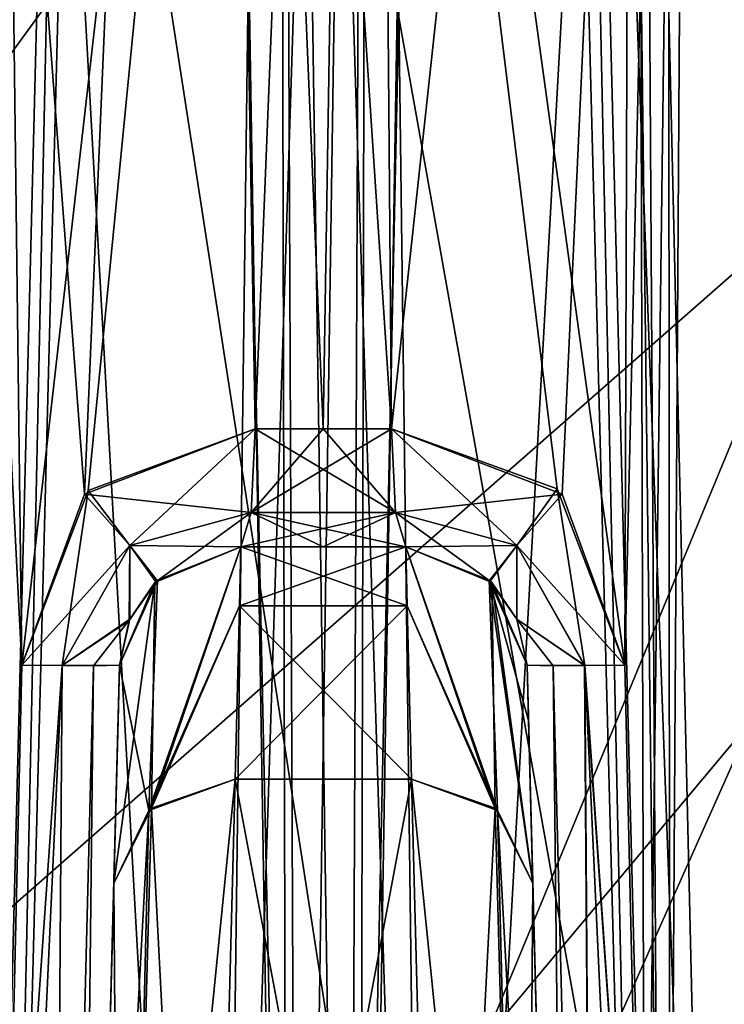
# Model space of a CAD drawing. Header units: inches. Extents: x -10 to 10, y -2.3 to 4.3.
# Tile 408 of 656: x -4.075 to -3.901, y -0.013 to 0.23. Entities that reach past the tile are written whole.
import ezdxf

# ---------------------------------------------------------------- set-up
doc = ezdxf.new("R2010")
doc.units = ezdxf.units.IN
doc.header["$LTSCALE"] = 65.185185
doc.header["$MEASUREMENT"] = 0
for name, color, linetype in [('10024', 7, 'CONTINUOUS'), ('10025', 7, 'CONTINUOUS'), ('10028', 7, 'CONTINUOUS'), ('11184', 7, 'CONTINUOUS'), ('11193', 7, 'CONTINUOUS'), ('2839', 7, 'CONTINUOUS'), ('2840', 7, 'CONTINUOUS'), ('2841', 7, 'CONTINUOUS'), ('2842', 7, 'CONTINUOUS'), ('2843', 7, 'CONTINUOUS'), ('2844', 7, 'CONTINUOUS'), ('2845', 7, 'CONTINUOUS'), ('2846', 7, 'CONTINUOUS'), ('2847', 7, 'CONTINUOUS'), ('2848', 7, 'CONTINUOUS'), ('2852', 7, 'CONTINUOUS'), ('2853', 7, 'CONTINUOUS'), ('2854', 7, 'CONTINUOUS'), ('2855', 7, 'CONTINUOUS'), ('2856', 7, 'CONTINUOUS'), ('2857', 7, 'CONTINUOUS'), ('4378', 7, 'CONTINUOUS'), ('4381', 7, 'CONTINUOUS'), ('4382', 7, 'CONTINUOUS'), ('4385', 7, 'CONTINUOUS'), ('4386', 7, 'CONTINUOUS'), ('4420', 7, 'CONTINUOUS'), ('4423', 7, 'CONTINUOUS'), ('4424', 7, 'CONTINUOUS'), ('4505', 7, 'CONTINUOUS'), ('4508', 7, 'CONTINUOUS'), ('4509', 7, 'CONTINUOUS'), ('4512', 7, 'CONTINUOUS'), ('4569', 7, 'CONTINUOUS'), ('4570', 7, 'CONTINUOUS'), ('4571', 7, 'CONTINUOUS'), ('4572', 7, 'CONTINUOUS'), ('4573', 7, 'CONTINUOUS'), ('4574', 7, 'CONTINUOUS'), ('4575', 7, 'CONTINUOUS'), ('4576', 7, 'CONTINUOUS'), ('4577', 7, 'CONTINUOUS'), ('4578', 7, 'CONTINUOUS'), ('4582', 7, 'CONTINUOUS'), ('4583', 7, 'CONTINUOUS'), ('4584', 7, 'CONTINUOUS'), ('4585', 7, 'CONTINUOUS'), ('4586', 7, 'CONTINUOUS'), ('4587', 7, 'CONTINUOUS'), ('7609', 7, 'CONTINUOUS'), ('9382', 7, 'CONTINUOUS'), ('9513', 7, 'CONTINUOUS'), ('9594', 7, 'CONTINUOUS'), ('9977', 7, 'CONTINUOUS'), ('9978', 7, 'CONTINUOUS'), ('9981', 7, 'CONTINUOUS')]:
    doc.layers.add(name, color=color, linetype=linetype)

msp = doc.modelspace()

# ---------------------------------------------------------------- linework, layer by layer
at = {"layer": '10024', "linetype": 'Continuous'}
for points in [[(-4.1185, -0.355, -2.56514), (-4.02616, -0.355, -2.51227), (-4.09166, 0.82079, -2.58123), (-4.1185, -0.355, -2.56514)], [(-4.09166, 0.82079, -2.58123), (-4.02616, -0.355, -2.51227), (-4.01864, 0.2322, -2.52668), (-4.09166, 0.82079, -2.58123)], [(-4.07446, 0.07079, -2.78813), (-4.07939, -0.14223, -2.79164), (-4.08383, 0.82079, -2.75671), (-4.07446, 0.07079, -2.78813)], [(-3.98893, 0.82079, -2.78877), (-4.07446, 0.07079, -2.78813), (-4.08383, 0.82079, -2.75671), (-3.98893, 0.82079, -2.78877)], [(-4.05811, 0.11396, -2.7954), (-4.07446, 0.07079, -2.78813), (-3.98893, 0.82079, -2.78877), (-4.05811, 0.11396, -2.7954)], [(-4.01682, 0.12921, -2.80637), (-4.05811, 0.11396, -2.7954), (-3.98893, 0.82079, -2.78877), (-4.01682, 0.12921, -2.80637)], [(-4, 0.12921, -2.80737), (-4.01682, 0.12921, -2.80637), (-3.98893, 0.82079, -2.78877), (-4, 0.12921, -2.80737)], [(-3.98318, 0.12921, -2.80637), (-4, 0.12921, -2.80737), (-3.98893, 0.82079, -2.78877), (-3.98318, 0.12921, -2.80637)], [(-3.90834, 0.82079, -2.74888), (-3.98318, 0.12921, -2.80637), (-3.98893, 0.82079, -2.78877), (-3.90834, 0.82079, -2.74888)], [(-3.94102, 0.11301, -2.79504), (-3.98318, 0.12921, -2.80637), (-3.90834, 0.82079, -2.74888), (-3.94102, 0.11301, -2.79504)], [(-3.92554, 0.07079, -2.78813), (-3.94102, 0.11301, -2.79504), (-3.90834, 0.82079, -2.74888), (-3.92554, 0.07079, -2.78813)], [(-3.92061, -0.14223, -2.79164), (-3.92554, 0.07079, -2.78813), (-3.90834, 0.82079, -2.74888), (-3.92061, -0.14223, -2.79164)], [(-3.91571, -0.355, -2.79513), (-3.92061, -0.14223, -2.79164), (-3.90834, 0.82079, -2.74888), (-3.91571, -0.355, -2.79513)], [(-3.86381, -0.355, -2.73907), (-3.91571, -0.355, -2.79513), (-3.90834, 0.82079, -2.74888), (-3.86381, -0.355, -2.73907)], [(-3.87579, 0.82079, -2.66505), (-3.86381, -0.355, -2.73907), (-3.90834, 0.82079, -2.74888), (-3.87579, 0.82079, -2.66505)]]:
    msp.add_3dface(points, dxfattribs=at)
at = {"layer": '10025', "linetype": 'Continuous'}
for points in [[(-4.00603, -0.35522, -2.50402), (-4.01107, 0.82079, -2.54133), (-4.01864, 0.2322, -2.52668), (-4.00603, -0.35522, -2.50402)], [(-4.01107, 0.82079, -2.54133), (-4.00603, -0.35522, -2.50402), (-3.98862, 0.82088, -2.53368), (-4.01107, 0.82079, -2.54133)], [(-4.00603, -0.35522, -2.50402), (-3.99131, -0.355, -2.488), (-3.98862, 0.82088, -2.53368), (-4.00603, -0.35522, -2.50402)], [(-3.99131, -0.355, -2.488), (-3.97224, 0.82079, -2.51654), (-3.98862, 0.82088, -2.53368), (-3.99131, -0.355, -2.488)], [(-4.02616, -0.355, -2.51227), (-4.00603, -0.35522, -2.50402), (-4.01864, 0.2322, -2.52668), (-4.02616, -0.355, -2.51227)]]:
    msp.add_3dface(points, dxfattribs=at)
at = {"layer": '10028', "linetype": 'Continuous'}
for points in [[(-3.99131, -0.355, -2.488), (-3.64898, -0.355, -1.89507), (-3.61473, 0.82079, -1.89732), (-3.99131, -0.355, -2.488)], [(-3.99131, -0.355, -2.488), (-3.61473, 0.82079, -1.89732), (-3.97224, 0.82079, -2.51654), (-3.99131, -0.355, -2.488)]]:
    msp.add_3dface(points, dxfattribs=at)
at = {"layer": '11184', "linetype": 'Continuous'}
for points in [[(-9, -1.955, 13.9861), (-9, 0.545, 13.9861), (-3.55711, 0.545, 13.9861), (-9, -1.955, 13.9861)], [(-9, -1.955, 13.9861), (-3.55711, 0.545, 13.9861), (-3.55711, -1.955, 13.9861), (-9, -1.955, 13.9861)]]:
    msp.add_3dface(points, dxfattribs=at)
at = {"layer": '11193', "linetype": 'Continuous'}
for points in [[(-9, 0.545, 14.1431), (-9, -1.955, 14.1431), (-3.55711, -1.955, 14.1431), (-9, 0.545, 14.1431)], [(-3.55711, 0.545, 14.1431), (-9, 0.545, 14.1431), (-3.55711, -1.955, 14.1431), (-3.55711, 0.545, 14.1431)]]:
    msp.add_3dface(points, dxfattribs=at)
at = {"layer": '2839', "linetype": 'Continuous'}
for points in [[(-3.94965, 0.07079, 2.83285), (-3.9385, -0.355, 2.83901), (-3.94319, 0.07061, 2.8083), (-3.94965, 0.07079, 2.83285)], [(-3.94319, 0.07061, 2.8083), (-3.93242, -0.35524, 2.81514), (-3.93542, 0.07065, 2.79794), (-3.94319, 0.07061, 2.8083)], [(-3.9385, -0.355, 2.83901), (-3.93242, -0.35524, 2.81514), (-3.94319, 0.07061, 2.8083), (-3.9385, -0.355, 2.83901)], [(-3.92061, -0.14222, 2.79359), (-3.92554, 0.07079, 2.79008), (-3.93542, 0.07065, 2.79794), (-3.92061, -0.14222, 2.79359)], [(-3.93242, -0.35524, 2.81514), (-3.9157, -0.355, 2.79707), (-3.93542, 0.07065, 2.79794), (-3.93242, -0.35524, 2.81514)], [(-3.9157, -0.355, 2.79707), (-3.92061, -0.14222, 2.79359), (-3.93542, 0.07065, 2.79794), (-3.9157, -0.355, 2.79707)]]:
    msp.add_3dface(points, dxfattribs=at)
at = {"layer": '2840', "linetype": 'Continuous'}
for points in [[(-3.94227, 0.11437, 2.79751), (-3.98318, 0.12921, 2.80832), (-3.9522, 0.10036, 2.8077), (-3.94227, 0.11437, 2.79751)], [(-3.9522, 0.10036, 2.8077), (-3.98318, 0.12921, 2.80832), (-3.98216, 0.10851, 2.81732), (-3.9522, 0.10036, 2.8077)], [(-3.93542, 0.07065, 2.79794), (-3.94227, 0.11437, 2.79751), (-3.9522, 0.10036, 2.8077), (-3.93542, 0.07065, 2.79794)], [(-3.93542, 0.07065, 2.79794), (-3.92554, 0.07079, 2.79008), (-3.94227, 0.11437, 2.79751), (-3.93542, 0.07065, 2.79794)], [(-3.9522, 0.10036, 2.8077), (-3.98216, 0.10851, 2.81732), (-3.95877, 0.09155, 2.83472), (-3.9522, 0.10036, 2.8077)], [(-3.98216, 0.10851, 2.81732), (-3.97964, 0.1, 2.8381), (-3.95877, 0.09155, 2.83472), (-3.98216, 0.10851, 2.81732)], [(-3.9522, 0.08212, 2.83324), (-3.9522, 0.10036, 2.8077), (-3.95877, 0.09155, 2.83472), (-3.9522, 0.08212, 2.83324)], [(-3.93542, 0.07065, 2.79794), (-3.9522, 0.10036, 2.8077), (-3.9522, 0.08212, 2.83324), (-3.93542, 0.07065, 2.79794)], [(-3.94965, 0.07079, 2.83285), (-3.93542, 0.07065, 2.79794), (-3.9522, 0.08212, 2.83324), (-3.94965, 0.07079, 2.83285)], [(-3.94965, 0.07079, 2.83285), (-3.94319, 0.07061, 2.8083), (-3.93542, 0.07065, 2.79794), (-3.94965, 0.07079, 2.83285)]]:
    msp.add_3dface(points, dxfattribs=at)
at = {"layer": '2841', "linetype": 'Continuous'}
for points in [[(-3.98216, 0.10851, 2.81732), (-3.98318, 0.12921, 2.80832), (-4.01784, 0.1085, 2.81733), (-3.98216, 0.10851, 2.81732)], [(-4.01784, 0.1085, 2.81733), (-3.98318, 0.12921, 2.80832), (-4, 0.12921, 2.80932), (-4.01784, 0.1085, 2.81733)], [(-4.01682, 0.12921, 2.80832), (-4.01784, 0.1085, 2.81733), (-4, 0.12921, 2.80932), (-4.01682, 0.12921, 2.80832)], [(-4.02036, 0.1, 2.8381), (-3.98216, 0.10851, 2.81732), (-4.01784, 0.1085, 2.81733), (-4.02036, 0.1, 2.8381)], [(-3.98216, 0.10851, 2.81732), (-4.02036, 0.1, 2.8381), (-4, 0.1, 2.83931), (-3.98216, 0.10851, 2.81732)], [(-3.97964, 0.1, 2.8381), (-3.98216, 0.10851, 2.81732), (-4, 0.1, 2.83931), (-3.97964, 0.1, 2.8381)]]:
    msp.add_3dface(points, dxfattribs=at)
at = {"layer": '2842', "linetype": 'Continuous'}
for points in [[(-4.01784, 0.1085, 2.81733), (-4.01682, 0.12921, 2.80832), (-4.05898, 0.11301, 2.79699), (-4.01784, 0.1085, 2.81733)], [(-4.05898, 0.11301, 2.79699), (-4.07446, 0.07079, 2.79008), (-4.04781, 0.10036, 2.80769), (-4.05898, 0.11301, 2.79699)], [(-4.01784, 0.1085, 2.81733), (-4.05898, 0.11301, 2.79699), (-4.04781, 0.10036, 2.80769), (-4.01784, 0.1085, 2.81733)], [(-4.02036, 0.1, 2.8381), (-4.01784, 0.1085, 2.81733), (-4.04781, 0.10036, 2.80769), (-4.02036, 0.1, 2.8381)], [(-4.04781, 0.10036, 2.80769), (-4.07446, 0.07079, 2.79008), (-4.06449, 0.07065, 2.79802), (-4.04781, 0.10036, 2.80769)], [(-4.04781, 0.10036, 2.80769), (-4.06449, 0.07065, 2.79802), (-4.04781, 0.0821, 2.83324), (-4.04781, 0.10036, 2.80769)], [(-4.02036, 0.1, 2.8381), (-4.04781, 0.10036, 2.80769), (-4.04107, 0.09171, 2.83475), (-4.02036, 0.1, 2.8381)], [(-4.04107, 0.09171, 2.83475), (-4.04781, 0.10036, 2.80769), (-4.04781, 0.0821, 2.83324), (-4.04107, 0.09171, 2.83475)], [(-4.06449, 0.07065, 2.79802), (-4.0568, 0.07061, 2.8083), (-4.04781, 0.0821, 2.83324), (-4.06449, 0.07065, 2.79802)], [(-4.04781, 0.0821, 2.83324), (-4.0568, 0.07061, 2.8083), (-4.05035, 0.07079, 2.83284), (-4.04781, 0.0821, 2.83324)]]:
    msp.add_3dface(points, dxfattribs=at)
at = {"layer": '2843', "linetype": 'Continuous'}
for points in [[(-4.06449, 0.07065, 2.79802), (-4.07446, 0.07079, 2.79008), (-4.07939, -0.14223, 2.79359), (-4.06449, 0.07065, 2.79802)], [(-4.06757, -0.35528, 2.81516), (-4.06449, 0.07065, 2.79802), (-4.07939, -0.14223, 2.79359), (-4.06757, -0.35528, 2.81516)], [(-4.0568, 0.07061, 2.8083), (-4.06449, 0.07065, 2.79802), (-4.06757, -0.35528, 2.81516), (-4.0568, 0.07061, 2.8083)], [(-4.0615, -0.355, 2.83901), (-4.0568, 0.07061, 2.8083), (-4.06757, -0.35528, 2.81516), (-4.0615, -0.355, 2.83901)], [(-4.05035, 0.07079, 2.83284), (-4.0568, 0.07061, 2.8083), (-4.0615, -0.355, 2.83901), (-4.05035, 0.07079, 2.83284)]]:
    msp.add_3dface(points, dxfattribs=at)
at = {"layer": '2844', "linetype": 'Continuous'}
for points in [[(-4.05035, 0.07079, 2.83284), (-4.0615, -0.355, 2.83901), (-4.05035, 0.07079, 3.68829), (-4.05035, 0.07079, 2.83284)], [(-4.05035, 0.07079, 3.68829), (-4.0615, -0.355, 2.83901), (-4.0615, -0.355, 4.51799), (-4.05035, 0.07079, 3.68829)], [(-4.05071, 0.05708, 3.80093), (-4.05035, 0.07079, 3.68829), (-4.0615, -0.355, 4.51799), (-4.05071, 0.05708, 3.80093)], [(-4.05176, 0.0168, 3.907), (-4.05071, 0.05708, 3.80093), (-4.0615, -0.355, 4.51799), (-4.05176, 0.0168, 3.907)], [(-4.05884, -0.25335, 4.42085), (-4.05176, 0.0168, 3.907), (-4.0615, -0.355, 4.51799), (-4.05884, -0.25335, 4.42085)]]:
    msp.add_3dface(points, dxfattribs=at)
at = {"layer": '2845', "linetype": 'Continuous'}
for points in [[(-4.02036, 0.1, 3.68829), (-4.04107, 0.09171, 2.83475), (-4.04161, 0.09118, 3.68829), (-4.02036, 0.1, 3.68829)], [(-4.02036, 0.1, 2.8381), (-4.04107, 0.09171, 2.83475), (-4.02036, 0.1, 3.68829), (-4.02036, 0.1, 2.8381)], [(-4.04781, 0.0821, 2.83324), (-4.05035, 0.07079, 2.83284), (-4.04161, 0.09118, 3.68829), (-4.04781, 0.0821, 2.83324)], [(-4.05035, 0.07079, 2.83284), (-4.05035, 0.07079, 3.68829), (-4.04161, 0.09118, 3.68829), (-4.05035, 0.07079, 2.83284)], [(-4.04107, 0.09171, 2.83475), (-4.04781, 0.0821, 2.83324), (-4.04161, 0.09118, 3.68829), (-4.04107, 0.09171, 2.83475)]]:
    msp.add_3dface(points, dxfattribs=at)
at = {"layer": '2846', "linetype": 'Continuous'}
for points in [[(-3.97964, 0.1, 2.8381), (-4, 0.1, 2.83931), (-4.02036, 0.1, 3.68829), (-3.97964, 0.1, 2.8381)], [(-3.97964, 0.1, 2.8381), (-4.02036, 0.1, 3.68829), (-3.97964, 0.1, 3.68829), (-3.97964, 0.1, 2.8381)], [(-4, 0.1, 2.83931), (-4.02036, 0.1, 2.8381), (-4.02036, 0.1, 3.68829), (-4, 0.1, 2.83931)]]:
    msp.add_3dface(points, dxfattribs=at)
at = {"layer": '2847', "linetype": 'Continuous'}
for points in [[(-3.95877, 0.09155, 2.83472), (-3.97964, 0.1, 2.8381), (-3.95903, 0.0918, 3.68829), (-3.95877, 0.09155, 2.83472)], [(-3.97964, 0.1, 2.8381), (-3.97964, 0.1, 3.68829), (-3.95903, 0.0918, 3.68829), (-3.97964, 0.1, 2.8381)], [(-3.94965, 0.07079, 3.68829), (-3.95877, 0.09155, 2.83472), (-3.95903, 0.0918, 3.68829), (-3.94965, 0.07079, 3.68829)], [(-3.9522, 0.08212, 2.83324), (-3.95877, 0.09155, 2.83472), (-3.94965, 0.07079, 3.68829), (-3.9522, 0.08212, 2.83324)], [(-3.94965, 0.07079, 2.83285), (-3.9522, 0.08212, 2.83324), (-3.94965, 0.07079, 3.68829), (-3.94965, 0.07079, 2.83285)]]:
    msp.add_3dface(points, dxfattribs=at)
at = {"layer": '2848', "linetype": 'Continuous'}
for points in [[(-3.9385, -0.355, 2.83901), (-3.94965, 0.07079, 2.83285), (-3.94965, 0.07079, 3.68829), (-3.9385, -0.355, 2.83901)], [(-3.9385, -0.355, 2.83901), (-3.94965, 0.07079, 3.68829), (-3.94929, 0.05708, 3.80093), (-3.9385, -0.355, 2.83901)], [(-3.94824, 0.0168, 3.907), (-3.9385, -0.355, 2.83901), (-3.94929, 0.05708, 3.80093), (-3.94824, 0.0168, 3.907)], [(-3.94116, -0.25335, 4.42085), (-3.9385, -0.355, 2.83901), (-3.94824, 0.0168, 3.907), (-3.94116, -0.25335, 4.42085)]]:
    msp.add_3dface(points, dxfattribs=at)
at = {"layer": '2852', "linetype": 'Continuous'}
for points in [[(-4.04242, 0.0354, 3.91691), (-4.02885, -0.22758, 4.43481), (-4.02177, 0.04257, 3.92096), (-4.04242, 0.0354, 3.91691)], [(-4.05176, 0.0168, 3.907), (-4.04981, -0.23502, 4.43061), (-4.04242, 0.0354, 3.91691), (-4.05176, 0.0168, 3.907)], [(-4.04981, -0.23502, 4.43061), (-4.02885, -0.22758, 4.43481), (-4.04242, 0.0354, 3.91691), (-4.04981, -0.23502, 4.43061)], [(-4.05176, 0.0168, 3.907), (-4.05884, -0.25335, 4.42085), (-4.04981, -0.23502, 4.43061), (-4.05176, 0.0168, 3.907)]]:
    msp.add_3dface(points, dxfattribs=at)
at = {"layer": '2853', "linetype": 'Continuous'}
for points in [[(-4.02036, 0.1, 3.68829), (-4.04161, 0.09118, 3.68829), (-4.04242, 0.0354, 3.91691), (-4.02036, 0.1, 3.68829)], [(-4.02036, 0.1, 3.68829), (-4.04242, 0.0354, 3.91691), (-4.02072, 0.08543, 3.80812), (-4.02036, 0.1, 3.68829)], [(-4.05035, 0.07079, 3.68829), (-4.05176, 0.0168, 3.907), (-4.04161, 0.09118, 3.68829), (-4.05035, 0.07079, 3.68829)], [(-4.04161, 0.09118, 3.68829), (-4.05176, 0.0168, 3.907), (-4.04242, 0.0354, 3.91691), (-4.04161, 0.09118, 3.68829)], [(-4.04242, 0.0354, 3.91691), (-4.02177, 0.04257, 3.92096), (-4.02072, 0.08543, 3.80812), (-4.04242, 0.0354, 3.91691)], [(-4.05035, 0.07079, 3.68829), (-4.05071, 0.05708, 3.80093), (-4.05176, 0.0168, 3.907), (-4.05035, 0.07079, 3.68829)]]:
    msp.add_3dface(points, dxfattribs=at)
at = {"layer": '2854', "linetype": 'Continuous'}
for points in [[(-3.97964, 0.1, 3.68829), (-4.02036, 0.1, 3.68829), (-4.02072, 0.08543, 3.80812), (-3.97964, 0.1, 3.68829)], [(-3.97964, 0.1, 3.68829), (-4.02072, 0.08543, 3.80812), (-3.97928, 0.08543, 3.80812), (-3.97964, 0.1, 3.68829)], [(-4.02072, 0.08543, 3.80812), (-4.02177, 0.04257, 3.92096), (-3.97928, 0.08543, 3.80812), (-4.02072, 0.08543, 3.80812)], [(-3.97928, 0.08543, 3.80812), (-4.02177, 0.04257, 3.92096), (-3.97823, 0.04257, 3.92096), (-3.97928, 0.08543, 3.80812)]]:
    msp.add_3dface(points, dxfattribs=at)
at = {"layer": '2855', "linetype": 'Continuous'}
for points in [[(-3.95903, 0.0918, 3.68829), (-3.97964, 0.1, 3.68829), (-3.95694, 0.03485, 3.91661), (-3.95903, 0.0918, 3.68829)], [(-3.97964, 0.1, 3.68829), (-3.97928, 0.08543, 3.80812), (-3.95694, 0.03485, 3.91661), (-3.97964, 0.1, 3.68829)], [(-3.94965, 0.07079, 3.68829), (-3.95903, 0.0918, 3.68829), (-3.94929, 0.05708, 3.80093), (-3.94965, 0.07079, 3.68829)], [(-3.95903, 0.0918, 3.68829), (-3.94824, 0.0168, 3.907), (-3.94929, 0.05708, 3.80093), (-3.95903, 0.0918, 3.68829)], [(-3.94824, 0.0168, 3.907), (-3.95903, 0.0918, 3.68829), (-3.95694, 0.03485, 3.91661), (-3.94824, 0.0168, 3.907)], [(-3.97928, 0.08543, 3.80812), (-3.97823, 0.04257, 3.92096), (-3.95694, 0.03485, 3.91661), (-3.97928, 0.08543, 3.80812)]]:
    msp.add_3dface(points, dxfattribs=at)
at = {"layer": '2856', "linetype": 'Continuous'}
for points in [[(-3.97115, -0.22758, 4.43481), (-3.95019, -0.23502, 4.43061), (-3.97823, 0.04257, 3.92096), (-3.97115, -0.22758, 4.43481)], [(-3.97823, 0.04257, 3.92096), (-3.95019, -0.23502, 4.43061), (-3.95694, 0.03485, 3.91661), (-3.97823, 0.04257, 3.92096)], [(-3.94116, -0.25335, 4.42085), (-3.94824, 0.0168, 3.907), (-3.95694, 0.03485, 3.91661), (-3.94116, -0.25335, 4.42085)], [(-3.95019, -0.23502, 4.43061), (-3.94116, -0.25335, 4.42085), (-3.95694, 0.03485, 3.91661), (-3.95019, -0.23502, 4.43061)]]:
    msp.add_3dface(points, dxfattribs=at)
at = {"layer": '2857', "linetype": 'Continuous'}
for points in [[(-4.02885, -0.22758, 4.43481), (-3.97115, -0.22758, 4.43481), (-3.97823, 0.04257, 3.92096), (-4.02885, -0.22758, 4.43481)], [(-4.02177, 0.04257, 3.92096), (-4.02885, -0.22758, 4.43481), (-3.97823, 0.04257, 3.92096), (-4.02177, 0.04257, 3.92096)]]:
    msp.add_3dface(points, dxfattribs=at)
at = {"layer": '4378', "linetype": 'Continuous'}
for points in [[(-3.919, -0.355, 0.77728), (-3.919, -0.355, -0.77533), (-3.94979, 0.82079, 0.79245), (-3.919, -0.355, 0.77728)], [(-3.919, -0.355, -0.77533), (-3.94979, 0.82079, -0.79051), (-3.94979, 0.82079, 0.79245), (-3.919, -0.355, -0.77533)]]:
    msp.add_3dface(points, dxfattribs=at)
at = {"layer": '4381', "linetype": 'Continuous'}
for points in [[(-3.919, -0.355, 0.77728), (-3.94979, 0.82079, 0.79245), (-3.94417, 0.82088, 0.81549), (-3.919, -0.355, 0.77728)], [(-3.919, -0.355, 0.77728), (-3.94417, 0.82088, 0.81549), (-3.91425, -0.35523, 0.79852), (-3.919, -0.355, 0.77728)], [(-3.94417, 0.82088, 0.81549), (-3.92856, 0.82079, 0.83334), (-3.91425, -0.35523, 0.79852), (-3.94417, 0.82088, 0.81549)], [(-3.91425, -0.35523, 0.79852), (-3.92856, 0.82079, 0.83334), (-3.91467, 0.2322, 0.82443), (-3.91425, -0.35523, 0.79852)], [(-3.90096, -0.355, 0.81572), (-3.91425, -0.35523, 0.79852), (-3.91467, 0.2322, 0.82443), (-3.90096, -0.355, 0.81572)]]:
    msp.add_3dface(points, dxfattribs=at)
at = {"layer": '4382', "linetype": 'Continuous'}
for points in [[(-3.97384, -0.355, 1.08773), (-3.90834, 0.82079, 1.01877), (-3.98136, 0.2322, 1.07332), (-3.97384, -0.355, 1.08773)], [(-3.88149, -0.355, 1.03486), (-3.90834, 0.82079, 1.01877), (-3.97384, -0.355, 1.08773), (-3.88149, -0.355, 1.03486)], [(-3.90096, -0.355, 0.81572), (-3.91467, 0.2322, 0.82443), (-3.88977, 0.82079, 0.8777), (-3.90096, -0.355, 0.81572)], [(-3.87579, 0.82079, 0.93495), (-3.90834, 0.82079, 1.01877), (-3.845, -0.355, 0.93495), (-3.87579, 0.82079, 0.93495)], [(-3.845, -0.355, 0.93495), (-3.90834, 0.82079, 1.01877), (-3.88149, -0.355, 1.03486), (-3.845, -0.355, 0.93495)]]:
    msp.add_3dface(points, dxfattribs=at)
at = {"layer": '4385', "linetype": 'Continuous'}
for points in [[(-4.02776, 0.82079, 1.08346), (-4.00869, -0.355, 1.112), (-4.01138, 0.82088, 1.06632), (-4.02776, 0.82079, 1.08346)], [(-3.97384, -0.355, 1.08773), (-3.98136, 0.2322, 1.07332), (-4.01138, 0.82088, 1.06632), (-3.97384, -0.355, 1.08773)], [(-3.99397, -0.35518, 1.09598), (-3.97384, -0.355, 1.08773), (-4.01138, 0.82088, 1.06632), (-3.99397, -0.35518, 1.09598)], [(-4.00869, -0.355, 1.112), (-3.99397, -0.35518, 1.09598), (-4.01138, 0.82088, 1.06632), (-4.00869, -0.355, 1.112)]]:
    msp.add_3dface(points, dxfattribs=at)
at = {"layer": '4386', "linetype": 'Continuous'}
for points in [[(-4.38527, 0.82079, 1.70268), (-4.35102, -0.355, 1.70493), (-4.02776, 0.82079, 1.08346), (-4.38527, 0.82079, 1.70268)], [(-4.35102, -0.355, 1.70493), (-4.00869, -0.355, 1.112), (-4.02776, 0.82079, 1.08346), (-4.35102, -0.355, 1.70493)]]:
    msp.add_3dface(points, dxfattribs=at)
at = {"layer": '4420', "linetype": 'Continuous'}
for points in [[(-4.08574, -0.35518, 0.79851), (-4.09904, -0.355, 0.81572), (-4.05583, 0.82088, 0.81549), (-4.08574, -0.35518, 0.79851)], [(-4.05583, 0.82088, 0.81549), (-4.09904, -0.355, 0.81572), (-4.08533, 0.2322, 0.82443), (-4.05583, 0.82088, 0.81549)], [(-4.081, -0.355, 0.77728), (-4.08574, -0.35518, 0.79851), (-4.05583, 0.82088, 0.81549), (-4.081, -0.355, 0.77728)], [(-4.05021, 0.82079, 0.79245), (-4.081, -0.355, 0.77728), (-4.05583, 0.82088, 0.81549), (-4.05021, 0.82079, 0.79245)]]:
    msp.add_3dface(points, dxfattribs=at)
at = {"layer": '4423', "linetype": 'Continuous'}
for points in [[(-4.081, -0.355, -0.77533), (-4.081, -0.355, 0.77728), (-4.05021, 0.82079, -0.79051), (-4.081, -0.355, -0.77533)], [(-4.081, -0.355, 0.77728), (-4.05021, 0.82079, 0.79245), (-4.05021, 0.82079, -0.79051), (-4.081, -0.355, 0.77728)]]:
    msp.add_3dface(points, dxfattribs=at)
at = {"layer": '4424', "linetype": 'Continuous'}
for points in [[(-4.081, -0.355, -0.77533), (-4.05583, 0.82088, -0.81354), (-4.08574, -0.35522, -0.79656), (-4.081, -0.355, -0.77533)], [(-4.05583, 0.82088, -0.81354), (-4.07144, 0.82079, -0.83139), (-4.08574, -0.35522, -0.79656), (-4.05583, 0.82088, -0.81354)], [(-4.08574, -0.35522, -0.79656), (-4.07144, 0.82079, -0.83139), (-4.08533, 0.2322, -0.82248), (-4.08574, -0.35522, -0.79656)], [(-4.081, -0.355, -0.77533), (-4.05021, 0.82079, -0.79051), (-4.05583, 0.82088, -0.81354), (-4.081, -0.355, -0.77533)]]:
    msp.add_3dface(points, dxfattribs=at)
at = {"layer": '4505', "linetype": 'Continuous'}
for points in [[(-3.94979, 0.82079, -0.79051), (-3.919, -0.355, -0.77533), (-3.94417, 0.82088, -0.81354), (-3.94979, 0.82079, -0.79051)], [(-3.919, -0.355, -0.77533), (-3.91426, -0.35518, -0.79656), (-3.94417, 0.82088, -0.81354), (-3.919, -0.355, -0.77533)], [(-3.91426, -0.35518, -0.79656), (-3.90096, -0.355, -0.81377), (-3.94417, 0.82088, -0.81354), (-3.91426, -0.35518, -0.79656)], [(-3.94417, 0.82088, -0.81354), (-3.90096, -0.355, -0.81377), (-3.91467, 0.2322, -0.82248), (-3.94417, 0.82088, -0.81354)]]:
    msp.add_3dface(points, dxfattribs=at)
at = {"layer": '4508', "linetype": 'Continuous'}
for points in [[(-3.90834, 0.82079, -1.01683), (-3.97384, -0.355, -1.08578), (-3.98136, 0.2322, -1.07137), (-3.90834, 0.82079, -1.01683)], [(-3.88149, -0.355, -1.03291), (-3.97384, -0.355, -1.08578), (-3.90834, 0.82079, -1.01683), (-3.88149, -0.355, -1.03291)], [(-3.91467, 0.2322, -0.82248), (-3.90096, -0.355, -0.81377), (-3.88977, 0.82079, -0.87575), (-3.91467, 0.2322, -0.82248)], [(-3.88149, -0.355, -1.03291), (-3.90834, 0.82079, -1.01683), (-3.87579, 0.82079, -0.933), (-3.88149, -0.355, -1.03291)], [(-3.90096, -0.355, -0.81377), (-3.85968, -0.355, -0.86716), (-3.88977, 0.82079, -0.87575), (-3.90096, -0.355, -0.81377)]]:
    msp.add_3dface(points, dxfattribs=at)
at = {"layer": '4509', "linetype": 'Continuous'}
for points in [[(-4.01138, 0.82088, -1.06437), (-4.00869, -0.355, -1.11005), (-4.02776, 0.82079, -1.08151), (-4.01138, 0.82088, -1.06437)], [(-3.99397, -0.35522, -1.09403), (-4.00869, -0.355, -1.11005), (-4.01138, 0.82088, -1.06437), (-3.99397, -0.35522, -1.09403)], [(-3.98893, 0.82079, -1.05672), (-3.99397, -0.35522, -1.09403), (-4.01138, 0.82088, -1.06437), (-3.98893, 0.82079, -1.05672)], [(-3.99397, -0.35522, -1.09403), (-3.98893, 0.82079, -1.05672), (-3.98136, 0.2322, -1.07137), (-3.99397, -0.35522, -1.09403)], [(-3.97384, -0.355, -1.08578), (-3.99397, -0.35522, -1.09403), (-3.98136, 0.2322, -1.07137), (-3.97384, -0.355, -1.08578)]]:
    msp.add_3dface(points, dxfattribs=at)
at = {"layer": '4512', "linetype": 'Continuous'}
for points in [[(-4.00869, -0.355, -1.11005), (-4.35102, -0.355, -1.70298), (-4.38527, 0.82079, -1.70073), (-4.00869, -0.355, -1.11005)], [(-4.02776, 0.82079, -1.08151), (-4.00869, -0.355, -1.11005), (-4.38527, 0.82079, -1.70073), (-4.02776, 0.82079, -1.08151)]]:
    msp.add_3dface(points, dxfattribs=at)
at = {"layer": '4569', "linetype": 'Continuous'}
for points in [[(-4.06758, -0.35524, -2.81319), (-4.0843, -0.355, -2.79513), (-4.06449, 0.07065, -2.79607), (-4.06758, -0.35524, -2.81319)], [(-4.06449, 0.07065, -2.79607), (-4.0843, -0.355, -2.79513), (-4.07939, -0.14223, -2.79164), (-4.06449, 0.07065, -2.79607)], [(-4.07446, 0.07079, -2.78813), (-4.06449, 0.07065, -2.79607), (-4.07939, -0.14223, -2.79164), (-4.07446, 0.07079, -2.78813)], [(-4.0568, 0.07061, -2.80635), (-4.06758, -0.35524, -2.81319), (-4.06449, 0.07065, -2.79607), (-4.0568, 0.07061, -2.80635)], [(-4.0615, -0.355, -2.83706), (-4.06758, -0.35524, -2.81319), (-4.0568, 0.07061, -2.80635), (-4.0615, -0.355, -2.83706)], [(-4.05035, 0.07079, -2.8309), (-4.0615, -0.355, -2.83706), (-4.0568, 0.07061, -2.80635), (-4.05035, 0.07079, -2.8309)]]:
    msp.add_3dface(points, dxfattribs=at)
at = {"layer": '4570', "linetype": 'Continuous'}
for points in [[(-4.05811, 0.11396, -2.7954), (-4.01682, 0.12921, -2.80637), (-4.04781, 0.10036, -2.80574), (-4.05811, 0.11396, -2.7954)], [(-4.04781, 0.10036, -2.80574), (-4.01682, 0.12921, -2.80637), (-4.01784, 0.1085, -2.81538), (-4.04781, 0.10036, -2.80574)], [(-4.06449, 0.07065, -2.79607), (-4.07446, 0.07079, -2.78813), (-4.05811, 0.11396, -2.7954), (-4.06449, 0.07065, -2.79607)], [(-4.06449, 0.07065, -2.79607), (-4.05811, 0.11396, -2.7954), (-4.04781, 0.10036, -2.80574), (-4.06449, 0.07065, -2.79607)], [(-4.04781, 0.10036, -2.80574), (-4.01784, 0.1085, -2.81538), (-4.0414, 0.09139, -2.83274), (-4.04781, 0.10036, -2.80574)], [(-4.01784, 0.1085, -2.81538), (-4.02036, 0.1, -2.83615), (-4.0414, 0.09139, -2.83274), (-4.01784, 0.1085, -2.81538)], [(-4.06449, 0.07065, -2.79607), (-4.04781, 0.10036, -2.80574), (-4.04793, 0.08184, -2.83124), (-4.06449, 0.07065, -2.79607)], [(-4.04793, 0.08184, -2.83124), (-4.04781, 0.10036, -2.80574), (-4.0414, 0.09139, -2.83274), (-4.04793, 0.08184, -2.83124)], [(-4.05035, 0.07079, -2.8309), (-4.06449, 0.07065, -2.79607), (-4.04793, 0.08184, -2.83124), (-4.05035, 0.07079, -2.8309)], [(-4.05035, 0.07079, -2.8309), (-4.0568, 0.07061, -2.80635), (-4.06449, 0.07065, -2.79607), (-4.05035, 0.07079, -2.8309)]]:
    msp.add_3dface(points, dxfattribs=at)
at = {"layer": '4571', "linetype": 'Continuous'}
for points in [[(-4.01784, 0.1085, -2.81538), (-4.01682, 0.12921, -2.80637), (-3.98216, 0.1085, -2.81538), (-4.01784, 0.1085, -2.81538)], [(-3.98216, 0.1085, -2.81538), (-4.01682, 0.12921, -2.80637), (-4, 0.12921, -2.80737), (-3.98216, 0.1085, -2.81538)], [(-3.98318, 0.12921, -2.80637), (-3.98216, 0.1085, -2.81538), (-4, 0.12921, -2.80737), (-3.98318, 0.12921, -2.80637)], [(-4.02036, 0.1, -2.83615), (-4.01784, 0.1085, -2.81538), (-4, 0.1, -2.83736), (-4.02036, 0.1, -2.83615)], [(-3.97964, 0.1, -2.83615), (-4.01784, 0.1085, -2.81538), (-3.98216, 0.1085, -2.81538), (-3.97964, 0.1, -2.83615)], [(-4.01784, 0.1085, -2.81538), (-3.97964, 0.1, -2.83615), (-4, 0.1, -2.83736), (-4.01784, 0.1085, -2.81538)]]:
    msp.add_3dface(points, dxfattribs=at)
at = {"layer": '4572', "linetype": 'Continuous'}
for points in [[(-3.98216, 0.1085, -2.81538), (-3.98318, 0.12921, -2.80637), (-3.94102, 0.11301, -2.79504), (-3.98216, 0.1085, -2.81538)], [(-3.98216, 0.1085, -2.81538), (-3.94102, 0.11301, -2.79504), (-3.95219, 0.10036, -2.80574), (-3.98216, 0.1085, -2.81538)], [(-3.94102, 0.11301, -2.79504), (-3.92554, 0.07079, -2.78813), (-3.95219, 0.10036, -2.80574), (-3.94102, 0.11301, -2.79504)], [(-3.97964, 0.1, -2.83615), (-3.98216, 0.1085, -2.81538), (-3.95219, 0.10036, -2.80574), (-3.97964, 0.1, -2.83615)], [(-3.97964, 0.1, -2.83615), (-3.95219, 0.10036, -2.80574), (-3.95893, 0.09171, -2.8328), (-3.97964, 0.1, -2.83615)], [(-3.95893, 0.09171, -2.8328), (-3.95219, 0.10036, -2.80574), (-3.95219, 0.0821, -2.83129), (-3.95893, 0.09171, -2.8328)], [(-3.95219, 0.10036, -2.80574), (-3.92554, 0.07079, -2.78813), (-3.93551, 0.07065, -2.79607), (-3.95219, 0.10036, -2.80574)], [(-3.95219, 0.10036, -2.80574), (-3.93551, 0.07065, -2.79607), (-3.95219, 0.0821, -2.83129), (-3.95219, 0.10036, -2.80574)], [(-3.93551, 0.07065, -2.79607), (-3.9432, 0.07061, -2.80635), (-3.95219, 0.0821, -2.83129), (-3.93551, 0.07065, -2.79607)], [(-3.95219, 0.0821, -2.83129), (-3.9432, 0.07061, -2.80635), (-3.94965, 0.07079, -2.8309), (-3.95219, 0.0821, -2.83129)]]:
    msp.add_3dface(points, dxfattribs=at)
at = {"layer": '4573', "linetype": 'Continuous'}
for points in [[(-3.94965, 0.07079, -2.8309), (-3.9432, 0.07061, -2.80635), (-3.9385, -0.355, -2.83706), (-3.94965, 0.07079, -2.8309)], [(-3.9432, 0.07061, -2.80635), (-3.93551, 0.07065, -2.79607), (-3.93243, -0.35528, -2.8132), (-3.9432, 0.07061, -2.80635)], [(-3.9385, -0.355, -2.83706), (-3.9432, 0.07061, -2.80635), (-3.93243, -0.35528, -2.8132), (-3.9385, -0.355, -2.83706)], [(-3.93551, 0.07065, -2.79607), (-3.92554, 0.07079, -2.78813), (-3.92061, -0.14223, -2.79164), (-3.93551, 0.07065, -2.79607)], [(-3.93243, -0.35528, -2.8132), (-3.93551, 0.07065, -2.79607), (-3.92061, -0.14223, -2.79164), (-3.93243, -0.35528, -2.8132)]]:
    msp.add_3dface(points, dxfattribs=at)
at = {"layer": '4574', "linetype": 'Continuous'}
for points in [[(-3.94965, 0.07079, -2.8309), (-3.9385, -0.355, -2.83706), (-3.94965, 0.07079, -3.68829), (-3.94965, 0.07079, -2.8309)], [(-3.94965, 0.07079, -3.68829), (-3.9385, -0.355, -2.83706), (-3.9385, -0.355, -4.51799), (-3.94965, 0.07079, -3.68829)], [(-3.94929, 0.05708, -3.80093), (-3.94965, 0.07079, -3.68829), (-3.9385, -0.355, -4.51799), (-3.94929, 0.05708, -3.80093)], [(-3.94824, 0.0168, -3.90701), (-3.94929, 0.05708, -3.80093), (-3.9385, -0.355, -4.51799), (-3.94824, 0.0168, -3.90701)], [(-3.94116, -0.25335, -4.42085), (-3.94824, 0.0168, -3.90701), (-3.9385, -0.355, -4.51799), (-3.94116, -0.25335, -4.42085)]]:
    msp.add_3dface(points, dxfattribs=at)
at = {"layer": '4575', "linetype": 'Continuous'}
for points in [[(-3.97964, 0.1, -2.83615), (-3.95893, 0.09171, -2.8328), (-3.97964, 0.1, -3.68829), (-3.97964, 0.1, -2.83615)], [(-3.97964, 0.1, -3.68829), (-3.95893, 0.09171, -2.8328), (-3.95839, 0.09118, -3.68829), (-3.97964, 0.1, -3.68829)], [(-3.95893, 0.09171, -2.8328), (-3.95219, 0.0821, -2.83129), (-3.95839, 0.09118, -3.68829), (-3.95893, 0.09171, -2.8328)], [(-3.95219, 0.0821, -2.83129), (-3.94965, 0.07079, -2.8309), (-3.95839, 0.09118, -3.68829), (-3.95219, 0.0821, -2.83129)], [(-3.94965, 0.07079, -2.8309), (-3.94965, 0.07079, -3.68829), (-3.95839, 0.09118, -3.68829), (-3.94965, 0.07079, -2.8309)]]:
    msp.add_3dface(points, dxfattribs=at)
at = {"layer": '4576', "linetype": 'Continuous'}
for points in [[(-4.02036, 0.1, -2.83615), (-4, 0.1, -2.83736), (-3.97964, 0.1, -3.68829), (-4.02036, 0.1, -2.83615)], [(-4.02036, 0.1, -2.83615), (-3.97964, 0.1, -3.68829), (-4.02036, 0.1, -3.68829), (-4.02036, 0.1, -2.83615)], [(-4, 0.1, -2.83736), (-3.97964, 0.1, -2.83615), (-3.97964, 0.1, -3.68829), (-4, 0.1, -2.83736)]]:
    msp.add_3dface(points, dxfattribs=at)
at = {"layer": '4577', "linetype": 'Continuous'}
for points in [[(-4.0414, 0.09139, -2.83274), (-4.02036, 0.1, -2.83615), (-4.04097, 0.0918, -3.68829), (-4.0414, 0.09139, -2.83274)], [(-4.02036, 0.1, -2.83615), (-4.02036, 0.1, -3.68829), (-4.04097, 0.0918, -3.68829), (-4.02036, 0.1, -2.83615)], [(-4.05035, 0.07079, -3.68829), (-4.0414, 0.09139, -2.83274), (-4.04097, 0.0918, -3.68829), (-4.05035, 0.07079, -3.68829)], [(-4.04793, 0.08184, -2.83124), (-4.0414, 0.09139, -2.83274), (-4.05035, 0.07079, -3.68829), (-4.04793, 0.08184, -2.83124)], [(-4.05035, 0.07079, -2.8309), (-4.04793, 0.08184, -2.83124), (-4.05035, 0.07079, -3.68829), (-4.05035, 0.07079, -2.8309)]]:
    msp.add_3dface(points, dxfattribs=at)
at = {"layer": '4578', "linetype": 'Continuous'}
for points in [[(-4.0615, -0.355, -2.83706), (-4.05035, 0.07079, -2.8309), (-4.05035, 0.07079, -3.68829), (-4.0615, -0.355, -2.83706)], [(-4.0615, -0.355, -2.83706), (-4.05035, 0.07079, -3.68829), (-4.05071, 0.05708, -3.80093), (-4.0615, -0.355, -2.83706)], [(-4.05176, 0.0168, -3.90701), (-4.0615, -0.355, -2.83706), (-4.05071, 0.05708, -3.80093), (-4.05176, 0.0168, -3.90701)], [(-4.05884, -0.25335, -4.42085), (-4.0615, -0.355, -2.83706), (-4.05176, 0.0168, -3.90701), (-4.05884, -0.25335, -4.42085)]]:
    msp.add_3dface(points, dxfattribs=at)
at = {"layer": '4582', "linetype": 'Continuous'}
for points in [[(-3.95758, 0.0354, -3.91691), (-3.97115, -0.22758, -4.43481), (-3.97823, 0.04257, -3.92096), (-3.95758, 0.0354, -3.91691)], [(-3.95019, -0.23502, -4.43061), (-3.97115, -0.22758, -4.43481), (-3.95758, 0.0354, -3.91691), (-3.95019, -0.23502, -4.43061)], [(-3.94824, 0.0168, -3.90701), (-3.95019, -0.23502, -4.43061), (-3.95758, 0.0354, -3.91691), (-3.94824, 0.0168, -3.90701)], [(-3.94824, 0.0168, -3.90701), (-3.94116, -0.25335, -4.42085), (-3.95019, -0.23502, -4.43061), (-3.94824, 0.0168, -3.90701)]]:
    msp.add_3dface(points, dxfattribs=at)
at = {"layer": '4583', "linetype": 'Continuous'}
for points in [[(-3.97964, 0.1, -3.68829), (-3.95839, 0.09118, -3.68829), (-3.95758, 0.0354, -3.91691), (-3.97964, 0.1, -3.68829)], [(-3.97964, 0.1, -3.68829), (-3.95758, 0.0354, -3.91691), (-3.97928, 0.08543, -3.80812), (-3.97964, 0.1, -3.68829)], [(-3.94965, 0.07079, -3.68829), (-3.94824, 0.0168, -3.90701), (-3.95839, 0.09118, -3.68829), (-3.94965, 0.07079, -3.68829)], [(-3.95839, 0.09118, -3.68829), (-3.94824, 0.0168, -3.90701), (-3.95758, 0.0354, -3.91691), (-3.95839, 0.09118, -3.68829)], [(-3.95758, 0.0354, -3.91691), (-3.97823, 0.04257, -3.92096), (-3.97928, 0.08543, -3.80812), (-3.95758, 0.0354, -3.91691)], [(-3.94965, 0.07079, -3.68829), (-3.94929, 0.05708, -3.80093), (-3.94824, 0.0168, -3.90701), (-3.94965, 0.07079, -3.68829)]]:
    msp.add_3dface(points, dxfattribs=at)
at = {"layer": '4584', "linetype": 'Continuous'}
for points in [[(-4.02036, 0.1, -3.68829), (-3.97928, 0.08543, -3.80812), (-4.02072, 0.08543, -3.80812), (-4.02036, 0.1, -3.68829)], [(-4.02036, 0.1, -3.68829), (-3.97964, 0.1, -3.68829), (-3.97928, 0.08543, -3.80812), (-4.02036, 0.1, -3.68829)], [(-4.02072, 0.08543, -3.80812), (-3.97823, 0.04257, -3.92096), (-4.02177, 0.04257, -3.92096), (-4.02072, 0.08543, -3.80812)], [(-3.97928, 0.08543, -3.80812), (-3.97823, 0.04257, -3.92096), (-4.02072, 0.08543, -3.80812), (-3.97928, 0.08543, -3.80812)]]:
    msp.add_3dface(points, dxfattribs=at)
at = {"layer": '4585', "linetype": 'Continuous'}
for points in [[(-4.04097, 0.0918, -3.68829), (-4.02036, 0.1, -3.68829), (-4.04306, 0.03485, -3.91661), (-4.04097, 0.0918, -3.68829)], [(-4.02036, 0.1, -3.68829), (-4.02072, 0.08543, -3.80812), (-4.04306, 0.03485, -3.91661), (-4.02036, 0.1, -3.68829)], [(-4.05035, 0.07079, -3.68829), (-4.04097, 0.0918, -3.68829), (-4.04306, 0.03485, -3.91661), (-4.05035, 0.07079, -3.68829)], [(-4.02072, 0.08543, -3.80812), (-4.02177, 0.04257, -3.92096), (-4.04306, 0.03485, -3.91661), (-4.02072, 0.08543, -3.80812)], [(-4.05035, 0.07079, -3.68829), (-4.05176, 0.0168, -3.90701), (-4.05071, 0.05708, -3.80093), (-4.05035, 0.07079, -3.68829)], [(-4.05176, 0.0168, -3.90701), (-4.05035, 0.07079, -3.68829), (-4.04306, 0.03485, -3.91661), (-4.05176, 0.0168, -3.90701)]]:
    msp.add_3dface(points, dxfattribs=at)
at = {"layer": '4586', "linetype": 'Continuous'}
for points in [[(-4.02885, -0.22758, -4.43481), (-4.04949, -0.23475, -4.43076), (-4.02177, 0.04257, -3.92096), (-4.02885, -0.22758, -4.43481)], [(-4.02177, 0.04257, -3.92096), (-4.04949, -0.23475, -4.43076), (-4.04306, 0.03485, -3.91661), (-4.02177, 0.04257, -3.92096)], [(-4.05884, -0.25335, -4.42085), (-4.05176, 0.0168, -3.90701), (-4.04306, 0.03485, -3.91661), (-4.05884, -0.25335, -4.42085)], [(-4.04949, -0.23475, -4.43076), (-4.05884, -0.25335, -4.42085), (-4.04306, 0.03485, -3.91661), (-4.04949, -0.23475, -4.43076)]]:
    msp.add_3dface(points, dxfattribs=at)
at = {"layer": '4587', "linetype": 'Continuous'}
for points in [[(-3.97115, -0.22758, -4.43481), (-4.02885, -0.22758, -4.43481), (-4.02177, 0.04257, -3.92096), (-3.97115, -0.22758, -4.43481)], [(-3.97823, 0.04257, -3.92096), (-3.97115, -0.22758, -4.43481), (-4.02177, 0.04257, -3.92096), (-3.97823, 0.04257, -3.92096)]]:
    msp.add_3dface(points, dxfattribs=at)
at = {"layer": '7609', "linetype": 'Continuous'}
for points in [[(-4.50204, -0.36218, 5.39834), (-4.39938, 2.57785, 5.501), (-3.94583, -0.36218, 5.39834), (-4.50204, -0.36218, 5.39834)], [(-2.57501, 2.57785, 5.501), (-2.67768, -0.36166, 5.39835), (-4.39938, 2.57785, 5.501), (-2.57501, 2.57785, 5.501)], [(-4.39938, 2.57785, 5.501), (-2.67768, -0.36166, 5.39835), (-3.40719, 0.17231, 5.417), (-4.39938, 2.57785, 5.501)], [(-3.94583, -0.36218, 5.39834), (-4.39938, 2.57785, 5.501), (-3.93433, -0.03313, 5.40983), (-3.94583, -0.36218, 5.39834)], [(-3.93433, -0.03313, 5.40983), (-4.39938, 2.57785, 5.501), (-3.84279, 0.17233, 5.417), (-3.93433, -0.03313, 5.40983)], [(-3.84279, 0.17233, 5.417), (-4.39938, 2.57785, 5.501), (-3.63456, 0.25651, 5.41994), (-3.84279, 0.17233, 5.417)], [(-3.61543, 0.25651, 5.41994), (-4.39938, 2.57785, 5.501), (-3.40719, 0.17231, 5.417), (-3.61543, 0.25651, 5.41994)]]:
    msp.add_3dface(points, dxfattribs=at)
at = {"layer": '9382', "linetype": 'Continuous'}
msp.add_3dface([(-3.93433, -0.03313, 5.40983), (-3.84279, 0.17233, 5.417), (-3.86479, -0.03446, 5.38159), (-3.93433, -0.03313, 5.40983)], dxfattribs=at)
at = {"layer": '9513', "linetype": 'Continuous'}
for points in [[(-4.39938, 2.57785, 9.549), (-4.50204, -0.36218, 9.65166), (-3.446, 1.37006, 9.59117), (-4.39938, 2.57785, 9.549)], [(-3.446, 1.37006, 9.59117), (-4.50204, -0.36218, 9.65166), (-3.60838, 0.86651, 9.60876), (-3.446, 1.37006, 9.59117)], [(-4.50204, -0.36218, 9.65166), (-3.87234, 0.19074, 9.63236), (-3.60838, 0.86651, 9.60876), (-4.50204, -0.36218, 9.65166)], [(-3.87234, 0.19074, 9.63236), (-4.50204, -0.36218, 9.65166), (-3.96002, -0.02159, 9.63977), (-3.87234, 0.19074, 9.63236)]]:
    msp.add_3dface(points, dxfattribs=at)
at = {"layer": '9594', "linetype": 'Continuous'}
for points in [[(-3.87234, 0.19074, 9.63236), (-3.96002, -0.02159, 9.63977), (-3.86179, 0.09584, 9.66169), (-3.87234, 0.19074, 9.63236)], [(-3.96002, -0.02159, 9.63977), (-3.89048, -0.02052, 9.66789), (-3.86179, 0.09584, 9.66169), (-3.96002, -0.02159, 9.63977)]]:
    msp.add_3dface(points, dxfattribs=at)
at = {"layer": '9977', "linetype": 'Continuous'}
for points in [[(-4.1185, -0.355, 2.56709), (-4.09166, 0.82079, 2.58317), (-4.02616, -0.355, 2.51422), (-4.1185, -0.355, 2.56709)], [(-4.07446, 0.07079, 2.79008), (-4.05898, 0.11301, 2.79699), (-4.11268, 0.82079, 2.71927), (-4.07446, 0.07079, 2.79008)], [(-4.07939, -0.14223, 2.79359), (-4.07446, 0.07079, 2.79008), (-4.11268, 0.82079, 2.71927), (-4.07939, -0.14223, 2.79359)], [(-4.05898, 0.11301, 2.79699), (-4.0288, 0.82079, 2.78783), (-4.11268, 0.82079, 2.71927), (-4.05898, 0.11301, 2.79699)], [(-4.02616, -0.355, 2.51422), (-4.09166, 0.82079, 2.58317), (-4.01864, 0.2322, 2.52863), (-4.02616, -0.355, 2.51422)], [(-4.05898, 0.11301, 2.79699), (-4.01682, 0.12921, 2.80832), (-4.0288, 0.82079, 2.78783), (-4.05898, 0.11301, 2.79699)], [(-3.94227, 0.11437, 2.79751), (-3.92554, 0.07079, 2.79008), (-4.0288, 0.82079, 2.78783), (-3.94227, 0.11437, 2.79751)], [(-3.92554, 0.07079, 2.79008), (-3.92302, 0.82079, 2.76448), (-4.0288, 0.82079, 2.78783), (-3.92554, 0.07079, 2.79008)], [(-3.98318, 0.12921, 2.80832), (-3.94227, 0.11437, 2.79751), (-4.0288, 0.82079, 2.78783), (-3.98318, 0.12921, 2.80832)], [(-4, 0.12921, 2.80932), (-3.98318, 0.12921, 2.80832), (-4.0288, 0.82079, 2.78783), (-4, 0.12921, 2.80932)], [(-4.01682, 0.12921, 2.80832), (-4, 0.12921, 2.80932), (-4.0288, 0.82079, 2.78783), (-4.01682, 0.12921, 2.80832)], [(-3.92554, 0.07079, 2.79008), (-3.92061, -0.14222, 2.79359), (-3.92302, 0.82079, 2.76448), (-3.92554, 0.07079, 2.79008)], [(-3.9157, -0.355, 2.79707), (-3.86381, -0.355, 2.74102), (-3.92302, 0.82079, 2.76448), (-3.9157, -0.355, 2.79707)], [(-3.92061, -0.14222, 2.79359), (-3.9157, -0.355, 2.79707), (-3.92302, 0.82079, 2.76448), (-3.92061, -0.14222, 2.79359)], [(-3.86381, -0.355, 2.74102), (-3.845, -0.355, 2.667), (-3.92302, 0.82079, 2.76448), (-3.86381, -0.355, 2.74102)], [(-3.845, -0.355, 2.667), (-3.87579, 0.82079, 2.667), (-3.92302, 0.82079, 2.76448), (-3.845, -0.355, 2.667)]]:
    msp.add_3dface(points, dxfattribs=at)
at = {"layer": '9978', "linetype": 'Continuous'}
for points in [[(-4.02616, -0.355, 2.51422), (-4.01864, 0.2322, 2.52863), (-3.98862, 0.82088, 2.53563), (-4.02616, -0.355, 2.51422)], [(-4.02616, -0.355, 2.51422), (-3.98862, 0.82088, 2.53563), (-4.00603, -0.35518, 2.50597), (-4.02616, -0.355, 2.51422)], [(-4.00603, -0.35518, 2.50597), (-3.98862, 0.82088, 2.53563), (-3.99131, -0.355, 2.48995), (-4.00603, -0.35518, 2.50597)], [(-3.98862, 0.82088, 2.53563), (-3.97224, 0.82079, 2.51849), (-3.99131, -0.355, 2.48995), (-3.98862, 0.82088, 2.53563)]]:
    msp.add_3dface(points, dxfattribs=at)
at = {"layer": '9981', "linetype": 'Continuous'}
for points in [[(-3.99131, -0.355, 2.48995), (-3.97224, 0.82079, 2.51849), (-3.64898, -0.355, 1.89702), (-3.99131, -0.355, 2.48995)], [(-3.64898, -0.355, 1.89702), (-3.97224, 0.82079, 2.51849), (-3.61473, 0.82079, 1.89927), (-3.64898, -0.355, 1.89702)]]:
    msp.add_3dface(points, dxfattribs=at)

doc.saveas('drawing.dxf')
